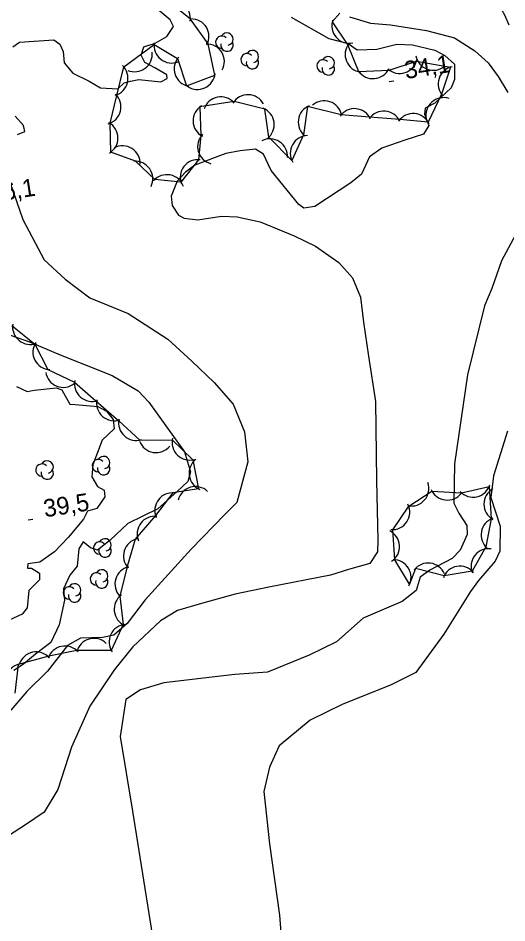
# Model space of a CAD drawing. Extents: x 646142 to 649934, y 5874075 to 5876351.
# Drawn here: x 648832.9 to 648916.1, y 5875292.5 to 5875446.5 of the extents above; entities that cross this region are included whole.
import ezdxf

# ---------------------------------------------------------------- set-up
doc = ezdxf.new("R2010")
doc.units = 0
for name, color, linetype in [('Niveau 1', 7, 'Continuous'), ('Niveau 2', 7, 'Continuous'), ('Niveau 3', 7, 'Continuous'), ('Niveau 44', 7, 'Continuous')]:
    doc.layers.add(name, color=color, linetype=linetype)

msp = doc.modelspace()

# ---------------------------------------------------------------- linework, layer by layer
at = {"layer": 'Niveau 1'}
for points in [[(648916.49, 5875445.29), (648915.75, 5875446.98), (648914.22, 5875449.76), (648913.18, 5875453.53), (648913.72, 5875455.21), (648915.34, 5875455.36), (648917.2, 5875455.29)], [(648889.27, 5875446.7), (648892.86, 5875445.62), (648896.26, 5875445.34), (648902.39, 5875444.37), (648907.15, 5875443.16), (648910.61, 5875440.9), (648912.89, 5875438.88), (648914.61, 5875436.58), (648916.26, 5875433.81)], [(648918.74, 5875411.8), (648915.16, 5875405.16), (648913.5, 5875400.45), (648912.25, 5875397.53), (648909.37, 5875385.79), (648907.15, 5875370.6), (648907.06, 5875363.92), (648907.91, 5875362.24), (648909.27, 5875360.14), (648909.29, 5875358.62), (648908.14, 5875355.93), (648906.76, 5875354.52), (648902.98, 5875352.54), (648901.34, 5875351.34), (648900.62, 5875349.05), (648898.23, 5875347.19), (648895.21, 5875345.87), (648891.62, 5875344.37), (648887.1, 5875340.33), (648882.42, 5875338.03), (648875.35, 5875335.17), (648869.8, 5875334.79), (648857.7, 5875333.35), (648853.74, 5875332.17), (648851.21, 5875330.53), (648850.26, 5875324.24), (648852.35, 5875311.53), (648858.27, 5875274.52)]]:
    msp.add_lwpolyline(points, dxfattribs=at)
at = {"layer": 'Niveau 2'}
for points in [[(648858.22, 5875443.35), (648859.34, 5875445.09), (648858.77, 5875446.21), (648856.01, 5875448.53)], [(648879.39, 5875446.66), (648885.76, 5875443.02), (648889.09, 5875442.15), (648890.58, 5875441.12), (648893.94, 5875441.19), (648897.34, 5875442.08), (648900.02, 5875441.97), (648903.82, 5875441.02), (648905.53, 5875440.13), (648905.53, 5875440.13), (648907.17, 5875438.64), (648907.17, 5875436.07), (648906.61, 5875434.62), (648903.83, 5875432.03), (648902.16, 5875431.18), (648902.03, 5875430.12), (648902.78, 5875428.2), (648901.87, 5875426.72), (648898.71, 5875425.74), (648894.78, 5875424.33), (648892.71, 5875422.86), (648891.35, 5875419.93), (648889.51, 5875418.48), (648883.37, 5875414.43), (648881.54, 5875414.15), (648880.67, 5875414.77), (648875.97, 5875420.54), (648874.67, 5875423.34), (648873.31, 5875424.16), (648870.67, 5875423.92), (648868.27, 5875423.47), (648862.99, 5875421.48), (648861.36, 5875420.28), (648859.99, 5875418.75), (648858.94, 5875416.21), (648859.09, 5875414.58), (648860.17, 5875412.93), (648861.14, 5875412.43), (648863.49, 5875412.17), (648867.5, 5875412.77), (648870.18, 5875412.66)], [(648832.02, 5875441.59), (648833.11, 5875442.38), (648839, 5875442.8), (648839.99, 5875442.07), (648840.57, 5875440.84), (648840.75, 5875438.87), (648842.18, 5875437.13), (648844.98, 5875435.74), (648846.93, 5875434.63), (648849.86, 5875434.43), (648850.92, 5875435.46), (648852.05, 5875435.79), (648853.43, 5875436.03), (648857.17, 5875435.67), (648858.28, 5875436.24), (648858.23, 5875436.82), (648856.15, 5875438.03), (648854.44, 5875438.93), (648853.86, 5875440.16), (648854.31, 5875441.6), (648856.23, 5875442.24), (648858.22, 5875443.35)], [(648832.79, 5875426.71), (648834.03, 5875427.17), (648833.82, 5875428.2), (648832.39, 5875429.82)], [(648831.52, 5875418.46), (648833.71, 5875412.24), (648837.35, 5875405.33), (648840.89, 5875402.04), (648845.12, 5875398.91), (648851.62, 5875396.23), (648858.4, 5875391.82), (648862.45, 5875388.1), (648866.26, 5875384.48), (648869.49, 5875380.8), (648871.43, 5875376.07), (648872.01, 5875370.98), (648870.09, 5875364.04), (648868.07, 5875361.99), (648862.34, 5875356.1), (648854.54, 5875347.46), (648851.43, 5875343.44), (648849.17, 5875341.48), (648847.23, 5875341.07), (648843.53, 5875340.97), (648841.32, 5875339.72), (648837.89, 5875335.33), (648834.37, 5875331.85), (648831.64, 5875328.69)], [(648870.18, 5875412.66), (648874.09, 5875411.84), (648879.88, 5875409.44), (648883.53, 5875407.67), (648887.5, 5875404.87), (648889.82, 5875402.27), (648891.17, 5875399), (648891.67, 5875394.72), (648892.55, 5875388.96), (648893.72, 5875381.23), (648893.89, 5875367.8), (648894.12, 5875357.65), (648894.07, 5875355.65), (648892.74, 5875353.66), (648889.12, 5875352.63), (648886.07, 5875351.66), (648875.56, 5875349.66), (648869.86, 5875348.44), (648864.08, 5875346.87), (648860, 5875345.68), (648857.14, 5875343.91), (648852.43, 5875339.5), (648849.3, 5875335.59), (648845.09, 5875329.36), (648842, 5875322.41), (648839.64, 5875315.17), (648837.31, 5875311.33), (648834.13, 5875309.18), (648825.23, 5875303.45)], [(648830.3, 5875392.97), (648834.85, 5875391.4), (648840.03, 5875389.18), (648848.92, 5875385.67), (648853.32, 5875383.04), (648855.12, 5875381.1), (648861.21, 5875372.67), (648862.22, 5875369.27), (648861.79, 5875367.6), (648859.97, 5875365.92), (648856.65, 5875362.94), (648851.55, 5875360.49), (648848.56, 5875357.66), (648846.4, 5875355.95), (648845.21, 5875356.31), (648843.95, 5875357.36), (648843.25, 5875356.13), (648842.94, 5875353.19), (648841.69, 5875351.68), (648840.62, 5875349.37), (648840.8, 5875347.4), (648839.91, 5875343.24), (648838.44, 5875340.19), (648835.84, 5875338.2), (648833.79, 5875336.5), (648832.15, 5875335.42)], [(648832.63, 5875383.8), (648834.44, 5875382.92), (648835.7, 5875383.15), (648839.35, 5875383.59), (648840.31, 5875383.21), (648841.69, 5875380.78), (648842.62, 5875380.75), (648846.47, 5875380.39), (648847.93, 5875379.59), (648849.1, 5875378.19), (648849.24, 5875376.57), (648847.22, 5875374.64), (648845.64, 5875370.43), (648845.47, 5875368.43), (648846.43, 5875366.77), (648847.53, 5875366.17), (648847.63, 5875365.02), (648846.31, 5875363.04), (648844.73, 5875362.55), (648844.04, 5875361.2), (648841.44, 5875358.06), (648839.11, 5875355.64), (648836.61, 5875353.9), (648834.55, 5875353.6), (648834.5, 5875352.89), (648835.2, 5875352.84), (648836.55, 5875352.03), (648836.54, 5875350.86), (648834.73, 5875349.07), (648834.42, 5875346.13), (648833.6, 5875345.01), (648831.38, 5875343.99)], [(648916.16, 5875376.2), (648913.82, 5875368.6), (648913.34, 5875364.92), (648914.96, 5875360.02), (648914.88, 5875355.78), (648914.1, 5875354.07), (648911.26, 5875350.76), (648909.91, 5875348.88), (648905.33, 5875341.66), (648900.56, 5875335.13), (648896.29, 5875332.93), (648888.13, 5875329.71), (648882.57, 5875327.01), (648877.33, 5875322.61), (648875.69, 5875318.97), (648874.7, 5875314.83), (648875.66, 5875305.95), (648877.36, 5875293.82), (648878.02, 5875285.59)]]:
    msp.add_lwpolyline(points, dxfattribs=at)
at = {"layer": 'Niveau 3'}
for p, q in [((648896.04, 5875435.71), (648896.83, 5875435.84)), ((648834.6, 5875361.1), (648835.39, 5875361.23))]:
    msp.add_line(p, q, dxfattribs=at)
at = {"layer": 'Niveau 44'}
for points in [[(648886.34, 5875445.87), (648889, 5875441.88), (648890.83, 5875437.38), (648896.07, 5875437.65), (648900.69, 5875439.14), (648906.47, 5875438.15), (648904.96, 5875433.54), (648902.68, 5875428.81), (648897.85, 5875429.21), (648892.72, 5875429.65), (648887.88, 5875430.05), (648882.14, 5875431.45), (648881.48, 5875426.64), (648879.49, 5875422.23), (648875.57, 5875426.22), (648874.89, 5875431.02), (648869.64, 5875432.3), (648863.83, 5875431.4), (648863.98, 5875426.54), (648863.58, 5875422.39), (648860.61, 5875418.56), (648856.17, 5875419.04), (648852.9, 5875422.13), (648848.68, 5875423.68), (648848.54, 5875428.62), (648849.69, 5875433.33), (648850.87, 5875438.19), (648856.04, 5875441.98), (648860.03, 5875439.61), (648861.54, 5875434.99), (648866.37, 5875436.78), (648865.22, 5875442.09), (648862.21, 5875446.31), (648858.45, 5875449.39)], [(648887.67, 5875447.36), (648886.34, 5875445.87)], [(648831.84, 5875394.19), (648835.74, 5875391.01), (648837.96, 5875386.69), (648842.5, 5875384.53), (648846.15, 5875381.33), (648850.01, 5875377.93), (648853.6, 5875374.67), (648859.12, 5875374.69), (648862.62, 5875371.32), (648863.57, 5875366.39), (648859.22, 5875365.69), (648856.29, 5875361.81), (648852.84, 5875357.78), (648851.43, 5875353.14), (648850.22, 5875348.08), (648850.75, 5875343.26), (648848.73, 5875338.87), (648842.88, 5875338.84), (648838.13, 5875337.86), (648832.91, 5875336.48), (648832.33, 5875331.57)], [(648899.51, 5875350.13), (648897.03, 5875354.3), (648896.66, 5875359.42), (648899.37, 5875363.44), (648903.31, 5875366), (648908.35, 5875365.69), (648913.08, 5875366.77), (648913.4, 5875361.24), (648912.52, 5875356.47), (648910.17, 5875352.36), (648905.39, 5875351.54), (648900.5, 5875352.81), (648899.51, 5875350.13)]]:
    msp.add_lwpolyline(points, dxfattribs=at)
for centre, radius, start, end in [((648859.21, 5875446.48), 3, 350.6738, 110.6518), ((648862.38, 5875443.36), 3, 331.6346, 91.6126), ((648889.27, 5875445.21), 3, 161.4249, 281.4028), ((648867.54, 5875442.4), 1.05, 44.1154, 269.804), ((648868.44, 5875442.93), 1.05, 282.2692, 149.7263), ((648859.04, 5875441.85), 3, 171.3449, 291.3228), ((648865, 5875439.1), 3, 331.6346, 91.6126), ((648868.44, 5875441.88), 1.05, 166.9369, 29.6212), ((648891.55, 5875440.29), 3, 142.1337, 262.1117), ((648852.73, 5875440.36), 3, 246.7937, 6.7716), ((648871.86, 5875439.42), 1.05, 44.1154, 269.804), ((648872.76, 5875439.95), 1.05, 282.2692, 149.7263), ((648903.55, 5875440.61), 3, 190.1285, 310.1064), ((648862.46, 5875437.85), 3, 138.0396, 258.0175), ((648872.76, 5875438.9), 1.05, 166.9369, 29.6212), ((648884.78, 5875438.37), 1.05, 44.1154, 269.804), ((648885.68, 5875438.9), 1.05, 282.2692, 149.7263), ((648897.83, 5875440.07), 3, 227.8822, 347.8602), ((648848.58, 5875436.25), 3, 286.3353, 46.3132), ((648863.42, 5875437.35), 3, 235.0663, 355.0442), ((648885.68, 5875437.85), 1.05, 166.9369, 29.6212), ((648893.28, 5875439.19), 3, 215.1514, 335.1294), ((648907.39, 5875435.29), 3, 101.8016, 221.7795), ((648847.4, 5875431.39), 3, 286.3353, 46.3132), ((648867.41, 5875430.1), 3, 41.6745, 161.6525), ((648872.01, 5875430.46), 3, 28.2006, 148.1785), ((648884.99, 5875429.43), 3, 11.334, 131.312), ((648905.3, 5875429.96), 3, 71.881, 191.859), ((648865.67, 5875429.02), 3, 121.7695, 241.7475), ((648873.48, 5875428.37), 3, 308.0676, 68.0455), ((648883.56, 5875428.8), 3, 112.207, 232.185), ((648890.15, 5875428.09), 3, 25.2085, 145.1865), ((648895.13, 5875427.67), 3, 25.2085, 145.1865), ((648900.12, 5875427.25), 3, 25.2085, 145.1865), ((648846.89, 5875426.08), 3, 300.719, 60.697), ((648866.45, 5875424.62), 3, 135.7712, 255.7491), ((648882.21, 5875423.49), 3, 90.8553, 210.8332), ((648850.66, 5875421.75), 3, 357.7678, 117.7457), ((648875.75, 5875422.94), 3, 357.1354, 117.1133), ((648852.82, 5875419.13), 3, 334.5236, 94.5015), ((648863.49, 5875419.4), 3, 82.2694, 202.2474), ((648858.22, 5875416.85), 3, 19.1206, 139.0985), ((648834.95, 5875393.94), 3, 170.879, 290.857), ((648838.41, 5875389.66), 3, 147.2694, 267.2473), ((648840.57, 5875386.64), 3, 188.4559, 308.4339), ((648845.49, 5875384.25), 3, 168.8048, 288.7828), ((648849.25, 5875380.96), 3, 168.8048, 288.7828), ((648852.99, 5875377.6), 3, 167.7671, 287.7451), ((648856.38, 5875375.53), 3, 200.3289, 320.3068), ((648862.09, 5875374.27), 3, 166.0389, 286.0168), ((648837.85, 5875370.09), 1.05, 282.2692, 149.7263), ((648846.55, 5875370.31), 1.05, 44.1154, 269.804), ((648847.45, 5875370.84), 1.05, 282.2692, 149.7263), ((648864.99, 5875369.03), 3, 127.6714, 247.6494), ((648836.95, 5875369.56), 1.05, 44.1154, 269.804), ((648837.85, 5875369.04), 1.05, 166.9369, 29.6212), ((648847.45, 5875369.79), 1.05, 166.9369, 29.6212), ((648863.06, 5875363.76), 3, 46.5485, 166.5265), ((648899.8, 5875366.44), 3, 259.2214, 19.1993), ((648905.94, 5875367.45), 3, 202.9903, 322.9682), ((648910.32, 5875367.95), 3, 222.9128, 342.8907), ((648915.17, 5875363.77), 3, 120.2333, 240.2112), ((648859.16, 5875362.69), 3, 83.0047, 202.9827), ((648896.55, 5875362.42), 3, 265.982, 25.96), ((648856.15, 5875358.7), 3, 83.0047, 202.9827), ((648914.69, 5875358.53), 3, 109.5365, 229.5144), ((648894.8, 5875356.53), 3, 303.6948, 63.6727), ((648846.78, 5875356.3), 1.05, 44.1154, 269.804), ((648847.68, 5875356.83), 1.05, 282.2692, 149.7263), ((648853.82, 5875354.95), 3, 103.0847, 223.0626), ((648847.68, 5875355.78), 1.05, 166.9369, 29.6212), ((648912.99, 5875353.18), 3, 81.6766, 201.6545), ((648896.76, 5875351.31), 3, 330.7754, 90.7533), ((648847.13, 5875351.56), 1.05, 282.2692, 149.7263), ((648852.37, 5875350.16), 3, 103.0847, 223.0626), ((648902.67, 5875350.74), 3, 22.2761, 142.254), ((648908.08, 5875350.21), 3, 39.7717, 159.7496), ((648846.23, 5875351.03), 1.05, 44.1154, 269.804), ((648847.13, 5875350.51), 1.05, 166.9369, 29.6212), ((648841.61, 5875348.64), 1.05, 44.1154, 269.804), ((648842.51, 5875349.17), 1.05, 282.2692, 149.7263), ((648842.51, 5875348.12), 1.05, 166.9369, 29.6212), ((648852.24, 5875345.87), 3, 126.3418, 246.3198), ((648851.37, 5875340.3), 3, 94.403, 214.3809), ((648845.81, 5875337.91), 3, 46.0629, 166.0408), ((648835.97, 5875335.61), 3, 41.7104, 161.6883), ((648840.87, 5875336.62), 3, 41.7104, 161.6883), ((648833.78, 5875333.61), 3, 100.9391, 220.917)]:
    msp.add_arc(centre, radius, start, end, dxfattribs=at)

# ---------------------------------------------------------------- texts
at = {"layer": 'Niveau 3'}
for s, p in [('34,1 ', (648898.89, 5875436.12)), ('36,1 ', (648828.29, 5875415.08)), ('39,5 ', (648837.46, 5875361.51))]:
    msp.add_text(s, height=3, rotation=8.9405, dxfattribs=at).set_placement(p)

doc.saveas('drawing.dxf')
